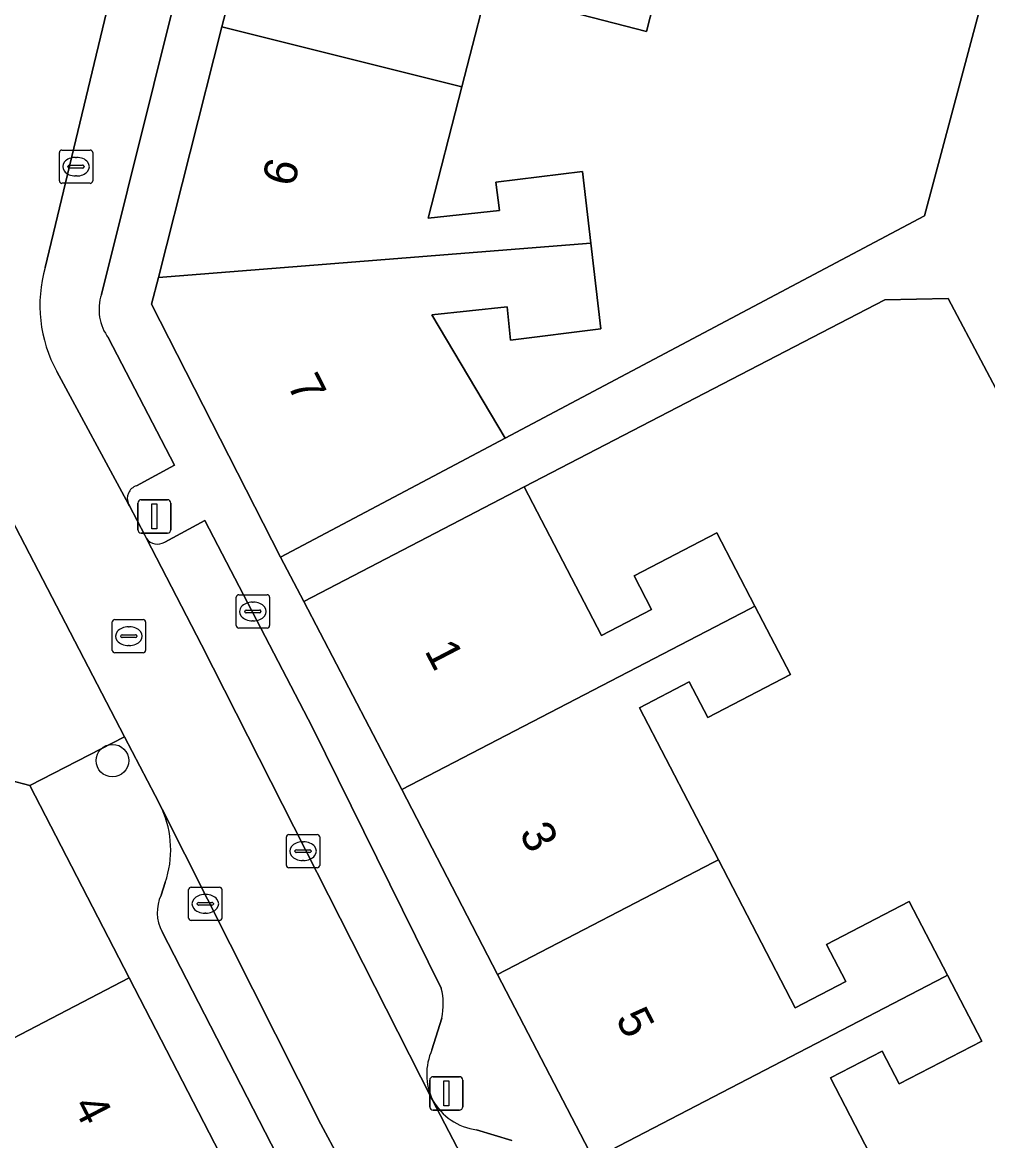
# Model space of a CAD drawing. Extents: x 158352 to 159489, y 383828 to 384603.
# Drawn here: x 159315.23 to 159344.21, y 384365.71 to 384399.28 of the extents above; entities that cross this region are included whole.
import ezdxf

# ---------------------------------------------------------------- set-up
doc = ezdxf.new("R2010")
doc.units = 0
for name, color, linetype in [('IMGEO_Boom', 7, 'Continuous'), ('IMGEO_Brandkraan', 7, 'Continuous'), ('IMGEO_Erf', 7, 'Continuous'), ('IMGEO_Kolk', 7, 'Continuous'), ('IMGEO_Lichtmast', 7, 'Continuous'), ('IMGEO_Pand', 7, 'Continuous'), ('IMGEO_Pand_nummerreeks', 7, 'Continuous'), ('IMGEO_Parkeervlak_open', 7, 'Continuous'), ('IMGEO_Rijbaan_lokaal_open', 7, 'Continuous'), ('IMGEO_Rioolput', 7, 'Continuous'), ('IMGEO_Voetpad_open', 7, 'Continuous')]:
    doc.layers.add(name, color=color, linetype=linetype)

msp = doc.modelspace()

# ---------------------------------------------------------------- linework, layer by layer
at = {"layer": 'IMGEO_Boom'}
msp.add_circle((159317.933, 384377.118), 0.489, dxfattribs=at)
at = {"layer": 'IMGEO_Brandkraan'}
for p, q in [((159321.651, 384381.171), (159321.651, 384382.023)), ((159321.726, 384382.097), (159322.578, 384382.097)), ((159322.139, 384381.877), (159322.164, 384381.877)), ((159322.652, 384382.023), (159322.652, 384381.171)), ((159321.91, 384381.591), (159321.91, 384381.603)), ((159322.348, 384381.554), (159321.95, 384381.554)), ((159321.953, 384381.64), (159322.351, 384381.64)), ((159322.394, 384381.603), (159322.394, 384381.591)), ((159322.162, 384381.317), (159322.137, 384381.317)), ((159322.578, 384381.097), (159321.726, 384381.097))]:
    msp.add_line(p, q, dxfattribs=at)
for points in [[(159321.651, 384381.171), (159321.651, 384382.023)], [(159321.726, 384382.097), (159322.578, 384382.097)], [(159322.652, 384382.023), (159322.652, 384381.171)], [(159322.578, 384381.097), (159321.726, 384381.097)]]:
    msp.add_lwpolyline(points, dxfattribs=at)
for centre, radius, start, end in [((159321.728, 384382.021), 0.0765, 91.552, 178.448), ((159321.728, 384382.021), 0.0765, 91.552, 178.448), ((159322.576, 384382.021), 0.0765, 1.552, 88.448), ((159322.576, 384382.021), 0.0765, 1.552, 88.448), ((159321.95, 384381.6), 0.0403, 85.8775, 175.7526), ((159321.947, 384381.59), 0.0366, 178.938, 274.7102), ((159322.351, 384381.597), 0.043, 264.8664, 352.4533), ((159322.355, 384381.602), 0.0386, 1.7309, 96.639), ((159321.728, 384381.173), 0.0765, 181.552, 268.448), ((159321.728, 384381.173), 0.0765, 181.552, 268.448), ((159322.576, 384381.173), 0.0765, 271.552, 358.448), ((159322.576, 384381.173), 0.0765, 271.552, 358.448)]:
    msp.add_arc(centre, radius, start, end, dxfattribs=at)
for centre, major_axis, ratio, start_param, end_param in [((159322.138, 384381.597), (-0.387, 0.002), 0.722429, 4.712389, 7.853982), ((159322.163, 384381.597), (-0.39, 0.002), 0.717154, 1.570796, 4.712389)]:
    msp.add_ellipse(centre, major_axis=major_axis, ratio=ratio, start_param=start_param, end_param=end_param, dxfattribs=at)
at = {"layer": 'IMGEO_Erf'}
for points in [[(159329.396, 384401.119), (159328.424, 384397.345), (159327.409, 384393.408), (159329.556, 384393.639), (159329.446, 384394.49), (159332.05, 384394.807), (159332.299, 384392.65), (159332.596, 384390.08), (159329.89, 384389.738), (159329.781, 384390.742), (159327.519, 384390.503), (159329.724, 384386.797), (159342.313, 384393.473), (159353.66, 384435.943)], [(159334.734, 384401.99), (159333.973, 384399.011), (159331.366, 384399.678)], [(159351.593, 384374.818), (159343.029, 384390.995), (159341.128, 384390.958), (159330.299, 384385.335), (159332.616, 384380.874), (159334.121, 384381.655), (159333.598, 384382.663), (159336.083, 384383.953), (159337.225, 384381.754), (159338.292, 384379.7), (159335.808, 384378.41), (159335.251, 384379.482), (159333.758, 384378.707), (159336.128, 384374.143), (159338.437, 384369.696), (159339.955, 384370.484), (159339.375, 384371.602), (159341.86, 384372.892), (159343.01, 384370.676), (159344.036, 384368.7), (159341.553, 384367.411), (159341.04, 384368.399), (159339.489, 384367.593), (159341.855, 384363.034)]]:
    msp.add_lwpolyline(points, dxfattribs=at)
at = {"layer": 'IMGEO_Kolk'}
for p, q in [((159316.34, 384394.525), (159316.34, 384395.377)), ((159316.415, 384395.451), (159317.267, 384395.451)), ((159317.341, 384395.377), (159317.341, 384394.525)), ((159316.599, 384394.945), (159316.599, 384394.957)), ((159317.037, 384394.908), (159316.639, 384394.908)), ((159316.642, 384394.994), (159317.04, 384394.994)), ((159316.828, 384395.231), (159316.853, 384395.231)), ((159317.083, 384394.957), (159317.083, 384394.945)), ((159316.851, 384394.671), (159316.826, 384394.671)), ((159317.267, 384394.451), (159316.415, 384394.451)), ((159323.156, 384373.974), (159323.156, 384374.826)), ((159323.231, 384374.9), (159324.083, 384374.9)), ((159324.157, 384374.826), (159324.157, 384373.974)), ((159323.458, 384374.443), (159323.856, 384374.443)), ((159323.644, 384374.68), (159323.669, 384374.68)), ((159323.415, 384374.394), (159323.415, 384374.406)), ((159323.853, 384374.357), (159323.455, 384374.357)), ((159323.667, 384374.12), (159323.642, 384374.12)), ((159323.899, 384374.406), (159323.899, 384374.394)), ((159324.083, 384373.9), (159323.231, 384373.9)), ((159320.222, 384372.393), (159320.222, 384373.245)), ((159320.297, 384373.319), (159321.149, 384373.319)), ((159320.71, 384373.099), (159320.735, 384373.099)), ((159321.223, 384373.245), (159321.223, 384372.393)), ((159320.481, 384372.813), (159320.481, 384372.825)), ((159320.919, 384372.776), (159320.521, 384372.776)), ((159320.524, 384372.862), (159320.922, 384372.862)), ((159320.965, 384372.825), (159320.965, 384372.813)), ((159320.733, 384372.539), (159320.708, 384372.539)), ((159321.149, 384372.319), (159320.297, 384372.319))]:
    msp.add_line(p, q, dxfattribs=at)
for points in [[(159316.34, 384394.525), (159316.34, 384395.377)], [(159316.415, 384395.451), (159317.267, 384395.451)], [(159317.341, 384395.377), (159317.341, 384394.525)], [(159317.267, 384394.451), (159316.415, 384394.451)], [(159323.156, 384373.974), (159323.156, 384374.826)], [(159323.231, 384374.9), (159324.083, 384374.9)], [(159324.157, 384374.826), (159324.157, 384373.974)], [(159324.083, 384373.9), (159323.231, 384373.9)], [(159320.222, 384372.393), (159320.222, 384373.245)], [(159320.297, 384373.319), (159321.149, 384373.319)], [(159321.223, 384373.245), (159321.223, 384372.393)], [(159321.149, 384372.319), (159320.297, 384372.319)]]:
    msp.add_lwpolyline(points, dxfattribs=at)
for centre, radius, start, end in [((159316.417, 384395.375), 0.0765, 91.552, 178.448), ((159316.417, 384395.375), 0.0765, 91.552, 178.448), ((159317.265, 384395.375), 0.0765, 1.552, 88.448), ((159317.265, 384395.375), 0.0765, 1.552, 88.448), ((159316.639, 384394.954), 0.0403, 85.8775, 175.7526), ((159316.636, 384394.944), 0.0366, 178.938, 274.7102), ((159317.04, 384394.951), 0.043, 264.8664, 352.4533), ((159317.044, 384394.956), 0.0386, 1.7309, 96.639), ((159316.417, 384394.527), 0.0765, 181.552, 268.448), ((159316.417, 384394.527), 0.0765, 181.552, 268.448), ((159317.265, 384394.527), 0.0765, 271.552, 358.448), ((159317.265, 384394.527), 0.0765, 271.552, 358.448), ((159323.233, 384374.824), 0.0765, 91.552, 178.448), ((159323.233, 384374.824), 0.0765, 91.552, 178.448), ((159324.081, 384374.824), 0.0765, 1.552, 88.448), ((159324.081, 384374.824), 0.0765, 1.552, 88.448), ((159323.455, 384374.403), 0.0403, 85.8775, 175.7526), ((159323.86, 384374.405), 0.0386, 1.7309, 96.639), ((159323.452, 384374.393), 0.0366, 178.938, 274.7102), ((159323.856, 384374.4), 0.043, 264.8664, 352.4533), ((159323.233, 384373.976), 0.0765, 181.552, 268.448), ((159323.233, 384373.976), 0.0765, 181.552, 268.448), ((159324.081, 384373.976), 0.0765, 271.552, 358.448), ((159324.081, 384373.976), 0.0765, 271.552, 358.448), ((159320.299, 384373.243), 0.0765, 91.552, 178.448), ((159320.299, 384373.243), 0.0765, 91.552, 178.448), ((159321.147, 384373.243), 0.0765, 1.552, 88.448), ((159321.147, 384373.243), 0.0765, 1.552, 88.448), ((159320.521, 384372.822), 0.0403, 85.8775, 175.7526), ((159320.518, 384372.812), 0.0366, 178.938, 274.7102), ((159320.922, 384372.819), 0.043, 264.8664, 352.4533), ((159320.926, 384372.824), 0.0386, 1.7309, 96.639), ((159320.299, 384372.395), 0.0765, 181.552, 268.448), ((159320.299, 384372.395), 0.0765, 181.552, 268.448), ((159321.147, 384372.395), 0.0765, 271.552, 358.448), ((159321.147, 384372.395), 0.0765, 271.552, 358.448)]:
    msp.add_arc(centre, radius, start, end, dxfattribs=at)
for centre, major_axis, ratio, start_param, end_param in [((159316.827, 384394.951), (-0.387, 0.002), 0.722429, 4.712389, 7.853982), ((159316.852, 384394.951), (-0.39, 0.002), 0.717154, 1.570796, 4.712389), ((159323.643, 384374.4), (-0.387, 0.002), 0.722429, 4.712389, 7.853982), ((159323.668, 384374.4), (-0.39, 0.002), 0.717154, 1.570796, 4.712389), ((159320.709, 384372.819), (-0.387, 0.002), 0.722429, 4.712389, 7.853982), ((159320.734, 384372.819), (-0.39, 0.002), 0.717154, 1.570796, 4.712389)]:
    msp.add_ellipse(centre, major_axis=major_axis, ratio=ratio, start_param=start_param, end_param=end_param, dxfattribs=at)
at = {"layer": 'IMGEO_Lichtmast'}
for p, q in [((159318.697, 384384.052), (159318.697, 384384.852)), ((159318.697, 384384.852), (159318.697, 384384.052)), ((159318.797, 384384.952), (159319.587, 384384.952)), ((159319.587, 384384.952), (159318.797, 384384.952)), ((159319.687, 384384.852), (159319.687, 384384.052)), ((159319.687, 384384.052), (159319.687, 384384.852)), ((159319.587, 384383.952), (159318.797, 384383.952)), ((159318.797, 384383.952), (159319.587, 384383.952)), ((159327.46, 384366.728), (159327.46, 384367.528)), ((159327.46, 384367.528), (159327.46, 384366.728)), ((159327.56, 384367.628), (159328.35, 384367.628)), ((159328.35, 384367.628), (159327.56, 384367.628)), ((159328.45, 384367.528), (159328.45, 384366.728)), ((159328.45, 384366.728), (159328.45, 384367.528)), ((159328.35, 384366.628), (159327.56, 384366.628)), ((159327.56, 384366.628), (159328.35, 384366.628))]:
    msp.add_line(p, q, dxfattribs=at)
for points in [[(159319.117, 384384.827), (159319.267, 384384.827), (159319.267, 384384.077), (159319.117, 384384.077), (159319.117, 384384.827)], [(159327.88, 384367.503), (159328.03, 384367.503), (159328.03, 384366.753), (159327.88, 384366.753), (159327.88, 384367.503)]]:
    msp.add_lwpolyline(points, dxfattribs=at)
for centre, start, end in [((159318.797, 384384.852), 90, 180), ((159318.797, 384384.852), 90, 180), ((159319.587, 384384.852), 0, 90), ((159319.587, 384384.852), 360, 90), ((159318.797, 384384.052), 180, 270), ((159318.797, 384384.052), 180, 270), ((159319.587, 384384.052), 270, 0), ((159319.587, 384384.052), 270, 0), ((159327.56, 384367.528), 90, 180), ((159327.56, 384367.528), 90, 180), ((159328.35, 384367.528), 0, 90), ((159328.35, 384367.528), 360, 90), ((159327.56, 384366.728), 180, 270), ((159327.56, 384366.728), 180, 270), ((159328.35, 384366.728), 270, 0), ((159328.35, 384366.728), 270, 0)]:
    msp.add_arc(centre, 0.1, start, end, dxfattribs=at)
at = {"layer": 'IMGEO_Pand'}
for points in [[(159321.222, 384399.146), (159328.424, 384397.345), (159329.396, 384401.119), (159331.591, 384400.557), (159331.366, 384399.678), (159333.973, 384399.011), (159334.734, 384401.99), (159334.579, 384402.029), (159322.717, 384405.037), (159321.565, 384400.498)], [(159332.299, 384392.65), (159332.05, 384394.807), (159329.446, 384394.49), (159329.556, 384393.639), (159327.409, 384393.408), (159328.424, 384397.345), (159321.222, 384399.146), (159319.314, 384391.626)], [(159332.299, 384392.65), (159319.314, 384391.626), (159319.11, 384390.821), (159322.983, 384383.222), (159327.401, 384385.565), (159329.724, 384386.797), (159327.519, 384390.503), (159329.781, 384390.742), (159329.89, 384389.738), (159332.596, 384390.08)], [(159337.225, 384381.754), (159336.083, 384383.953), (159333.598, 384382.663), (159334.121, 384381.655), (159332.616, 384380.874), (159330.299, 384385.335), (159328.121, 384384.204), (159323.683, 384381.9), (159326.618, 384376.247), (159337.068, 384381.673)], [(159337.225, 384381.754), (159337.068, 384381.673), (159326.618, 384376.247), (159329.497, 384370.701), (159335.971, 384374.062), (159336.128, 384374.143), (159333.758, 384378.707), (159335.251, 384379.482), (159335.808, 384378.41), (159338.292, 384379.7)], [(159318.436, 384370.598), (159315.452, 384376.372), (159314.22, 384376.696), (159308.946, 384370.138), (159309.5, 384370.004), (159310.24, 384369.825), (159311.666, 384367.07)], [(159332.377, 384365.154), (159342.919, 384370.628), (159343.01, 384370.676), (159341.86, 384372.892), (159339.375, 384371.602), (159339.955, 384370.484), (159338.437, 384369.696), (159336.128, 384374.143), (159335.971, 384374.062), (159329.497, 384370.701)], [(159309.987, 384359.552), (159321.16, 384365.327), (159318.436, 384370.598), (159311.666, 384367.07), (159313.66, 384363.216), (159311.644, 384362.213), (159311.252, 384362.951), (159308.847, 384361.718)], [(159332.377, 384365.154), (159335.256, 384359.608), (159341.668, 384362.937), (159341.855, 384363.034), (159339.489, 384367.593), (159341.04, 384368.399), (159341.553, 384367.411), (159344.036, 384368.7), (159343.01, 384370.676), (159342.919, 384370.628)]]:
    msp.add_lwpolyline(points, close=True, dxfattribs=at)
at = {"layer": 'IMGEO_Parkeervlak_open'}
for points in [[(159326.779, 384435.06), (159320.07, 384408.785), (159318.183, 384401.393), (159315.918, 384391.927)], [(159317.601, 384391.118), (159319.955, 384400.556), (159318.686, 384400.873)], [(159318.655, 384385.372), (159319.798, 384385.991), (159317.816, 384389.804)], [(159316.265, 384388.8), (159318.419, 384384.82)], [(159323.939, 384378.115), (159320.711, 384384.326), (159319.503, 384383.678)], [(159318.955, 384383.79), (159320.612, 384380.598), (159327.547, 384366.929)], [(159327.805, 384370.291), (159323.939, 384378.115)], [(159324.187, 384366.204), (159319.425, 384375.662)], [(159319.52, 384373.463), (159319.394, 384373.082)], [(159319.422, 384371.977), (159326.338, 384358.526), (159326.802, 384357.648)], [(159327.528, 384368.436), (159327.819, 384369.389)], [(159327.547, 384366.929), (159336.836, 384349.094), (159337.506, 384347.807)], [(159329.636, 384356.042), (159329.9, 384355.592), (159324.187, 384366.204)], [(159329.922, 384365.709), (159328.867, 384366.037)]]:
    msp.add_lwpolyline(points, dxfattribs=at)
for centre, radius, start, end in [((159319.872, 384390.783), 4.116, 163.8647, 208.7996), ((159318.994, 384390.671), 1.463, 162.2258, 216.3593), ((159318.784, 384384.99), 0.403, 108.6618, 205.0413), ((159319.288, 384384.023), 0.406, 214.9607, 301.9373), ((159316.67, 384374.441), 3.013, 341.0528, 23.8946), ((159320.527, 384372.558), 1.248, 155.1659, 207.7371), ((159325.956, 384369.811), 1.91, 347.2331, 14.5453), ((159329.138, 384367.703), 1.769, 155.5111, 205.9336), ((159329.08, 384367.775), 1.751, 208.8948, 263.0069)]:
    msp.add_arc(centre, radius, start, end, dxfattribs=at)
at = {"layer": 'IMGEO_Rijbaan_lokaal_open'}
for points in [[(159315.918, 384391.927), (159318.183, 384401.393), (159320.07, 384408.785), (159326.779, 384435.06), (159326.864, 384435.393), (159327.789, 384439.016)], [(159313.661, 384386.74), (159318.3, 384377.834), (159319.22, 384376.069), (159319.425, 384375.662), (159324.187, 384366.204), (159329.9, 384355.592), (159333.903, 384347.545), (159336.836, 384349.094), (159327.547, 384366.929), (159320.612, 384380.598), (159318.955, 384383.79), (159318.907, 384383.883), (159318.448, 384384.769), (159318.419, 384384.82), (159316.265, 384388.8)]]:
    msp.add_lwpolyline(points, dxfattribs=at)
msp.add_arc((159319.872, 384390.783), 4.116, 163.8647, 208.7996, dxfattribs=at)
at = {"layer": 'IMGEO_Rioolput'}
for p, q in [((159317.928, 384380.429), (159317.928, 384381.281)), ((159318.003, 384381.355), (159318.855, 384381.355)), ((159318.929, 384381.281), (159318.929, 384380.429)), ((159318.187, 384380.849), (159318.187, 384380.861)), ((159318.625, 384380.812), (159318.227, 384380.812)), ((159318.23, 384380.898), (159318.628, 384380.898)), ((159318.416, 384381.135), (159318.441, 384381.135)), ((159318.671, 384380.861), (159318.671, 384380.849)), ((159318.439, 384380.575), (159318.414, 384380.575)), ((159318.855, 384380.355), (159318.003, 384380.355))]:
    msp.add_line(p, q, dxfattribs=at)
for points in [[(159317.928, 384380.429), (159317.928, 384381.281)], [(159318.003, 384381.355), (159318.855, 384381.355)], [(159318.929, 384381.281), (159318.929, 384380.429)], [(159318.855, 384380.355), (159318.003, 384380.355)]]:
    msp.add_lwpolyline(points, dxfattribs=at)
for centre, radius, start, end in [((159318.005, 384381.279), 0.0765, 91.552, 178.448), ((159318.005, 384381.279), 0.0765, 91.552, 178.448), ((159318.853, 384381.279), 0.0765, 1.552, 88.448), ((159318.853, 384381.279), 0.0765, 1.552, 88.448), ((159318.227, 384380.858), 0.0403, 85.8775, 175.7526), ((159318.224, 384380.848), 0.0366, 178.938, 274.7102), ((159318.628, 384380.855), 0.043, 264.8664, 352.4533), ((159318.632, 384380.86), 0.0386, 1.7309, 96.639), ((159318.005, 384380.431), 0.0765, 181.552, 268.448), ((159318.005, 384380.431), 0.0765, 181.552, 268.448), ((159318.853, 384380.431), 0.0765, 271.552, 358.448), ((159318.853, 384380.431), 0.0765, 271.552, 358.448)]:
    msp.add_arc(centre, radius, start, end, dxfattribs=at)
for centre, major_axis, ratio, start_param, end_param in [((159318.415, 384380.855), (-0.387, 0.002), 0.722429, 4.712389, 7.853982), ((159318.44, 384380.855), (-0.39, 0.002), 0.717154, 1.570796, 4.712389)]:
    msp.add_ellipse(centre, major_axis=major_axis, ratio=ratio, start_param=start_param, end_param=end_param, dxfattribs=at)
at = {"layer": 'IMGEO_Voetpad_open'}
for points in [[(159353.66, 384435.943), (159342.313, 384393.473), (159329.724, 384386.797), (159327.401, 384385.565), (159322.983, 384383.222), (159323.683, 384381.9), (159328.121, 384384.204), (159330.299, 384385.335), (159341.128, 384390.958), (159343.029, 384390.995), (159351.593, 384374.818), (159351.674, 384374.86), (159353.298, 384371.731), (159353.242, 384371.702), (159366.09, 384347.432)], [(159318.686, 384400.873), (159319.955, 384400.556), (159317.601, 384391.118)], [(159343.894, 384342.969), (159341.015, 384348.516), (159338.135, 384354.062), (159335.256, 384359.608), (159332.377, 384365.154), (159329.497, 384370.701), (159326.618, 384376.247), (159323.683, 384381.9), (159322.983, 384383.222), (159319.11, 384390.821), (159319.314, 384391.626), (159321.222, 384399.146), (159321.565, 384400.498)], [(159317.816, 384389.804), (159319.798, 384385.991), (159318.655, 384385.372)], [(159287.408, 384383.574), (159293.121, 384382.105), (159297.366, 384381.014), (159297.148, 384380.164), (159299.312, 384379.615), (159305.276, 384378.101), (159305.534, 384378.981), (159314.22, 384376.696), (159315.452, 384376.372), (159318.3, 384377.834), (159313.661, 384386.74)], [(159318.419, 384384.82), (159318.448, 384384.769), (159318.907, 384383.883), (159318.955, 384383.79)], [(159319.503, 384383.678), (159320.711, 384384.326), (159323.939, 384378.115), (159327.805, 384370.291)], [(159319.425, 384375.662), (159319.22, 384376.069), (159318.3, 384377.834), (159315.452, 384376.372), (159318.436, 384370.598), (159321.16, 384365.327), (159324.08, 384359.678), (159324.763, 384358.341), (159327.703, 384352.682), (159330.586, 384347.132), (159333.469, 384341.582), (159336.352, 384336.032), (159339.235, 384330.482), (159342.118, 384324.932), (159345.002, 384319.381), (159347.94, 384313.725), (159348.632, 384312.386)], [(159319.394, 384373.082), (159319.52, 384373.463)], [(159326.802, 384357.648), (159326.338, 384358.526), (159319.422, 384371.977)], [(159327.819, 384369.389), (159327.528, 384368.436)], [(159328.867, 384366.037), (159329.922, 384365.709)]]:
    msp.add_lwpolyline(points, dxfattribs=at)
for centre, radius, start, end in [((159318.994, 384390.671), 1.463, 162.2258, 216.3593), ((159318.784, 384384.99), 0.403, 108.6618, 205.0413), ((159319.288, 384384.023), 0.406, 214.9607, 301.9373), ((159316.67, 384374.441), 3.013, 341.0528, 23.8946), ((159320.527, 384372.558), 1.248, 155.1659, 207.7371), ((159325.956, 384369.811), 1.91, 347.2331, 14.5453), ((159329.138, 384367.703), 1.769, 155.5111, 205.9336), ((159329.08, 384367.775), 1.751, 208.8948, 263.0069)]:
    msp.add_arc(centre, radius, start, end, dxfattribs=at)

# ---------------------------------------------------------------- texts
at = {"layer": 'IMGEO_Pand_nummerreeks'}
for s, rotation, p in [('6', 75.7643, (159323.38, 384394.313)), ('7', 297.0067, (159323.167, 384388.41)), ('1', 297.4363, (159327.291, 384380.418)), ('3', 297.4363, (159330.133, 384374.946)), ('5', 297.4363, (159333.026, 384369.373)), ('4', 297.3314, (159316.726, 384366.764))]:
    msp.add_text(s, height=1, rotation=rotation, dxfattribs=at).set_placement(p)

doc.saveas('drawing.dxf')
